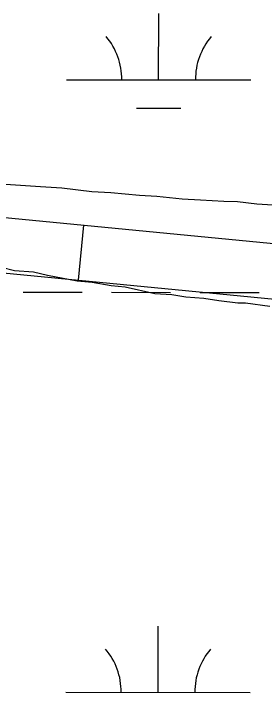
# Model space of a CAD drawing. Extents: x 3148686 to 3186545, y 916144 to 941516.
# Drawn here: x 3179987.8 to 3180123.9, y 934860.6 to 935229.3 of the extents above; entities that cross this region are included whole.
import ezdxf

# ---------------------------------------------------------------- set-up
doc = ezdxf.new("R2010")
doc.units = 0
for name, color, linetype in [('V-ROAD-CNTR', 7, 'Continuous'), ('V-SITE-VEGE', 7, 'Continuous'), ('V-WETL-SWMP', 7, 'Continuous')]:
    doc.layers.add(name, color=color, linetype=linetype)

msp = doc.modelspace()

# ---------------------------------------------------------------- linework, layer by layer
at = {"layer": 'V-ROAD-CNTR'}
msp.add_line((3180025.7, 935114.47), (3180022.81, 935084.61), dxfattribs=at)
for points in [[(3175951.32, 935211.8), (3176382.31, 935208.67), (3176470.6, 935209.6), (3176620.78, 935196.58), (3176864.83, 935191.84), (3177214.84, 935190.02), (3178164.41, 935185), (3178868.75, 935178), (3178994.53, 935168.06), (3179310.41, 935168.46), (3179684.66, 935144.26), (3179924.91, 935124.21), (3180138.28, 935103.59), (3180300.84, 935086.1), (3180461.13, 935080.63), (3180887.76, 935085.54), (3181317.81, 935087.07), (3181732.49, 935083.41), (3182167.95, 935086.35), (3182851.89, 935081.79)], [(3175933.2, 935181.93), (3176382.36, 935178.67), (3176469.45, 935179.58), (3176619.19, 935166.61), (3176864.47, 935161.84), (3177214.68, 935160.02), (3178164.18, 935155), (3178867.42, 935148.01), (3178993.37, 935138.06), (3179309.47, 935138.46), (3179682.44, 935114.34), (3179922.22, 935094.33), (3180135.23, 935073.75), (3180298.72, 935056.15), (3180460.79, 935050.63), (3180887.99, 935055.54), (3181317.73, 935057.06), (3181732.46, 935053.41), (3182167.95, 935056.35), (3182851.79, 935051.79)]]:
    msp.add_lwpolyline(points, dxfattribs=at)
at = {"layer": 'V-SITE-VEGE'}
for p, q in [((3180002.46, 935135.2), (3179983.39, 935136.56)), ((3180014.02, 935134.5), (3180002.46, 935135.2)), ((3180030.19, 935132.6), (3180014.02, 935134.5)), ((3180040.59, 935131.92), (3180030.19, 935132.6)), ((3180056.19, 935130.6), (3180040.59, 935131.92)), ((3180065.44, 935129.92), (3180056.19, 935130.6)), ((3180079.31, 935128.62), (3180065.44, 935129.92)), ((3180089.13, 935127.94), (3180079.31, 935128.62)), ((3180101.85, 935127.23), (3180089.13, 935127.94)), ((3180109.36, 935127.15), (3180101.85, 935127.23)), ((3180119.76, 935125.89), (3180109.36, 935127.15)), ((3180128.43, 935125.22), (3180119.76, 935125.89)), ((3179988.22, 935089.54), (3179981.3, 935091.34)), ((3179998.63, 935088.85), (3179988.22, 935089.54)), ((3180006.12, 935087.04), (3179998.63, 935088.85)), ((3180022.29, 935083.98), (3180006.12, 935087.04)), ((3180030.38, 935083.32), (3180022.29, 935083.98)), ((3180040.77, 935081.47), (3180030.38, 935083.32)), ((3180048.28, 935080.82), (3180040.77, 935081.47)), ((3180064.43, 935077.18), (3180048.28, 935080.82)), ((3180073.68, 935076.51), (3180064.43, 935077.18)), ((3180081.18, 935075.27), (3180073.68, 935076.51)), ((3180091.01, 935074.59), (3180081.18, 935075.27)), ((3180099.09, 935073.35), (3180091.01, 935074.59)), ((3180109.49, 935072.09), (3180099.09, 935073.35)), ((3180113.54, 935072.05), (3180109.49, 935072.09)), ((3180126.82, 935070.18), (3180113.54, 935072.05))]:
    msp.add_line(p, q, dxfattribs=at)
at = {"layer": 'V-WETL-SWMP'}
for p, q in [((3180066.49, 935193.35), (3180066.52, 935229.35)), ((3180016.49, 935193.4), (3180116.49, 935193.29)), ((3180054.47, 935177.93), (3180078.47, 935177.9)), ((3179992.96, 935077.99), (3180024.96, 935077.96)), ((3180040.96, 935077.94), (3180072.96, 935077.91)), ((3180088.96, 935077.89), (3180120.96, 935077.86)), ((3180066.14, 934860.67), (3180066.17, 934896.67)), ((3180016.14, 934860.72), (3180116.14, 934860.62))]:
    msp.add_line(p, q, dxfattribs=at)
for centre, start, end in [((3180011.24, 935193.88), 359.1678, 40.7115), ((3180121.73, 935193.76), 139.1678, 180.7115), ((3180010.89, 934861.2), 359.1678, 40.7115), ((3180121.38, 934861.09), 139.1678, 180.7115)]:
    msp.add_arc(centre, 35.25, start, end, dxfattribs=at)

doc.saveas('drawing.dxf')
